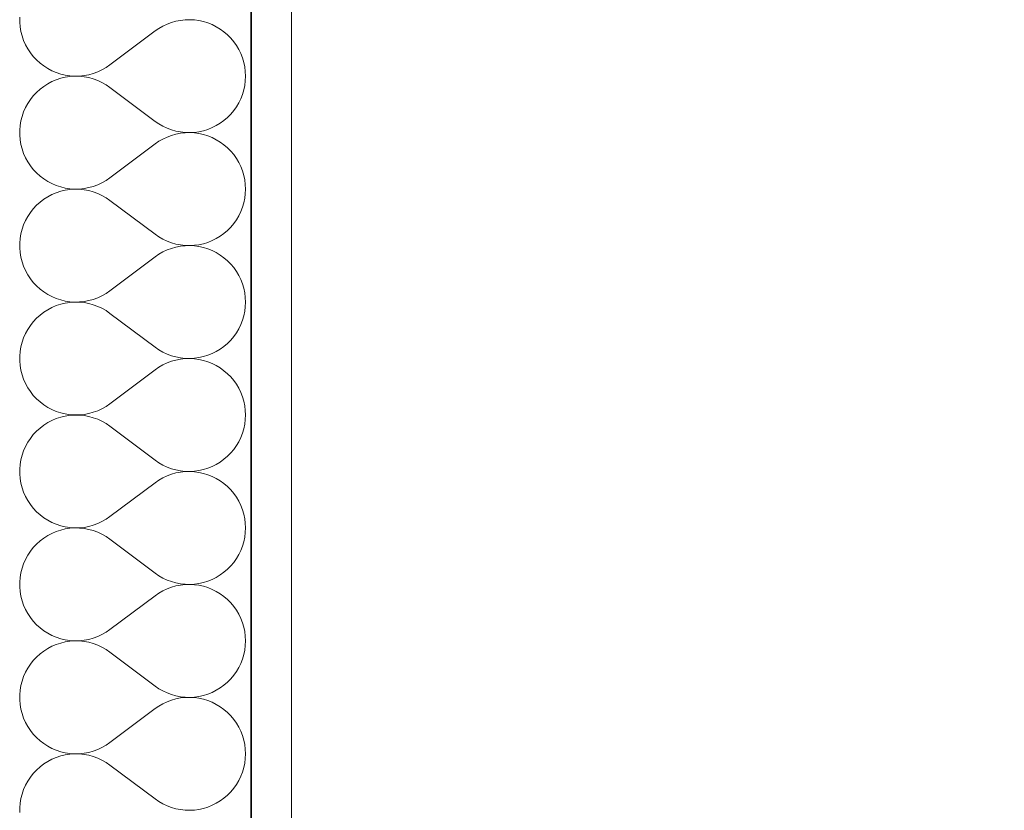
# Model space of a CAD drawing. Header units: millimetres. Extents: x -1465 to 393277, y -3788 to 454312.
# Tile 928 of 958: x 378745 to 379244, y 371136 to 371536. Entities that reach past the tile are written whole.
import ezdxf

# ---------------------------------------------------------------- set-up
doc = ezdxf.new("R2010")
doc.units = ezdxf.units.MM
doc.layers.add('- A - ocieplenie', color=8, linetype='Continuous')
doc.layers.add('z JAN', color=8, linetype='Continuous')

# ---------------------------------------------------------------- blocks, each defined once
blk = doc.blocks.new('*X32')
at = {"layer": '- A - ocieplenie', "linetype": 'Continuous', "lineweight": 13, "ltscale": 100}
for p, q in [((49799.98, 397948.71), (49799.98, 397946.32)), ((49799.98, 397946.32), (49800.18, 397943.94)), ((49874.61, 397945.29), (49872.49, 397944.29)), ((49876.8, 397946.11), (49874.61, 397945.29)), ((49879.06, 397946.74), (49876.8, 397946.11)), ((49881.36, 397947.19), (49879.06, 397946.74)), ((49883.69, 397947.45), (49881.36, 397947.19)), ((49886.03, 397947.51), (49883.69, 397947.45)), ((49888.37, 397947.39), (49886.03, 397947.51)), ((49890.69, 397947.07), (49888.37, 397947.39)), ((49892.97, 397946.57), (49890.69, 397947.07)), ((49895.21, 397945.87), (49892.97, 397946.57)), ((49897.39, 397945), (49895.21, 397945.87)), ((49800.18, 397943.94), (49800.57, 397941.59)), ((49800.57, 397941.59), (49801.17, 397939.28)), ((49845.67, 397924.66), (49868.52, 397941.8)), ((49870.45, 397943.13), (49868.52, 397941.8)), ((49872.49, 397944.29), (49870.45, 397943.13)), ((49899.48, 397943.95), (49897.39, 397945)), ((49901.48, 397942.74), (49899.48, 397943.95)), ((49903.38, 397941.36), (49901.48, 397942.74)), ((49905.16, 397939.84), (49903.38, 397941.36)), ((49801.17, 397939.28), (49801.95, 397937.02)), ((49801.95, 397937.02), (49802.92, 397934.84)), ((49906.8, 397938.17), (49905.16, 397939.84)), ((49908.31, 397936.37), (49906.8, 397938.17)), ((49909.66, 397934.46), (49908.31, 397936.37)), ((49802.92, 397934.84), (49804.06, 397932.75)), ((49804.06, 397932.75), (49805.38, 397930.76)), ((49805.38, 397930.76), (49806.86, 397928.89)), ((49910.85, 397932.44), (49909.66, 397934.46)), ((49911.87, 397930.34), (49910.85, 397932.44)), ((49912.72, 397928.15), (49911.87, 397930.34)), ((49806.86, 397928.89), (49808.49, 397927.14)), ((49808.49, 397927.14), (49810.26, 397925.54)), ((49810.26, 397925.54), (49812.16, 397924.1)), ((49913.38, 397925.9), (49912.72, 397928.15)), ((49913.86, 397923.61), (49913.38, 397925.9)), ((49812.16, 397924.1), (49814.17, 397922.81)), ((49814.17, 397922.81), (49816.28, 397921.7)), ((49816.28, 397921.7), (49818.48, 397920.77)), ((49818.48, 397920.77), (49820.75, 397920.02)), ((49837.22, 397920.3), (49839.46, 397921.12)), ((49839.46, 397921.12), (49841.63, 397922.13)), ((49841.63, 397922.13), (49843.7, 397923.31)), ((49843.7, 397923.31), (49845.67, 397924.66)), ((49914.14, 397921.29), (49913.86, 397923.61)), ((49914.24, 397918.94), (49914.14, 397921.29)), ((49816.28, 397916.19), (49814.17, 397915.08)), ((49818.48, 397917.12), (49816.28, 397916.19)), ((49820.75, 397917.87), (49818.48, 397917.12)), ((49820.75, 397920.02), (49823.07, 397919.47)), ((49823.07, 397918.42), (49820.75, 397917.87)), ((49823.07, 397919.47), (49825.43, 397919.11)), ((49825.43, 397918.78), (49823.07, 397918.42)), ((49825.43, 397919.11), (49827.81, 397918.95)), ((49827.81, 397918.94), (49825.43, 397918.78)), ((49827.81, 397918.95), (49830.2, 397918.99)), ((49830.2, 397918.9), (49827.81, 397918.94)), ((49830.2, 397918.99), (49832.57, 397919.23)), ((49832.57, 397918.66), (49830.2, 397918.9)), ((49832.57, 397919.23), (49834.92, 397919.67)), ((49834.92, 397918.22), (49832.57, 397918.66)), ((49834.92, 397919.67), (49837.22, 397920.3)), ((49837.22, 397917.59), (49834.92, 397918.22)), ((49839.46, 397916.77), (49837.22, 397917.59)), ((49841.63, 397915.76), (49839.46, 397916.77)), ((49843.7, 397914.58), (49841.63, 397915.76)), ((49913.86, 397914.28), (49914.14, 397916.6)), ((49914.14, 397916.6), (49914.24, 397918.94)), ((49808.49, 397910.75), (49806.86, 397909)), ((49810.26, 397912.35), (49808.49, 397910.75)), ((49812.16, 397913.79), (49810.26, 397912.35)), ((49814.17, 397915.08), (49812.16, 397913.79)), ((49845.67, 397913.23), (49843.7, 397914.58)), ((49845.67, 397913.23), (49868.52, 397896.09)), ((49912.72, 397909.74), (49913.38, 397911.99)), ((49913.38, 397911.99), (49913.86, 397914.28)), ((49805.38, 397907.13), (49804.06, 397905.14)), ((49806.86, 397909), (49805.38, 397907.13)), ((49909.66, 397903.43), (49910.85, 397905.45)), ((49910.85, 397905.45), (49911.87, 397907.55)), ((49911.87, 397907.55), (49912.72, 397909.74)), ((49801.95, 397900.87), (49801.17, 397898.61)), ((49802.92, 397903.05), (49801.95, 397900.87)), ((49804.06, 397905.14), (49802.92, 397903.05)), ((49906.8, 397899.72), (49908.31, 397901.52)), ((49908.31, 397901.52), (49909.66, 397903.43)), ((49800.57, 397896.3), (49800.18, 397893.95)), ((49801.17, 397898.61), (49800.57, 397896.3)), ((49868.52, 397896.09), (49870.45, 397894.76)), ((49901.48, 397895.15), (49903.38, 397896.53)), ((49903.38, 397896.53), (49905.16, 397898.05)), ((49905.16, 397898.05), (49906.8, 397899.72)), ((49800.18, 397893.95), (49799.98, 397891.57)), ((49799.98, 397891.57), (49799.98, 397889.18)), ((49870.45, 397894.76), (49872.49, 397893.6)), ((49872.49, 397893.6), (49874.61, 397892.6)), ((49874.61, 397892.6), (49876.8, 397891.78)), ((49876.8, 397891.78), (49879.06, 397891.15)), ((49879.06, 397891.15), (49881.36, 397890.7)), ((49881.36, 397890.7), (49883.69, 397890.44)), ((49883.69, 397890.44), (49886.03, 397890.38)), ((49886.03, 397890.38), (49888.37, 397890.5)), ((49888.37, 397890.5), (49890.69, 397890.82)), ((49890.69, 397890.82), (49892.97, 397891.32)), ((49892.97, 397891.32), (49895.21, 397892.02)), ((49895.21, 397892.02), (49897.39, 397892.89)), ((49897.39, 397892.89), (49899.48, 397893.94)), ((49899.48, 397893.94), (49901.48, 397895.15)), ((49799.98, 397889.18), (49800.18, 397886.8)), ((49800.18, 397886.8), (49800.57, 397884.45)), ((49870.45, 397885.99), (49868.52, 397884.66)), ((49872.49, 397887.15), (49870.45, 397885.99)), ((49874.61, 397888.15), (49872.49, 397887.15)), ((49876.8, 397888.96), (49874.61, 397888.15)), ((49879.06, 397889.6), (49876.8, 397888.96)), ((49881.36, 397890.05), (49879.06, 397889.6)), ((49883.69, 397890.3), (49881.36, 397890.05)), ((49886.03, 397890.37), (49883.69, 397890.3)), ((49888.37, 397890.25), (49886.03, 397890.37)), ((49890.69, 397889.93), (49888.37, 397890.25)), ((49892.97, 397889.42), (49890.69, 397889.93)), ((49895.21, 397888.73), (49892.97, 397889.42)), ((49897.39, 397887.86), (49895.21, 397888.73)), ((49899.48, 397886.81), (49897.39, 397887.86)), ((49901.48, 397885.6), (49899.48, 397886.81)), ((49903.38, 397884.22), (49901.48, 397885.6)), ((49800.57, 397884.45), (49801.17, 397882.14)), ((49801.17, 397882.14), (49801.95, 397879.88)), ((49845.67, 397867.52), (49868.52, 397884.66)), ((49905.16, 397882.69), (49903.38, 397884.22)), ((49906.8, 397881.03), (49905.16, 397882.69)), ((49908.31, 397879.23), (49906.8, 397881.03)), ((49801.95, 397879.88), (49802.92, 397877.7)), ((49802.92, 397877.7), (49804.06, 397875.61)), ((49804.06, 397875.61), (49805.38, 397873.62)), ((49909.66, 397877.32), (49908.31, 397879.23)), ((49910.85, 397875.3), (49909.66, 397877.32)), ((49805.38, 397873.62), (49806.86, 397871.74)), ((49806.86, 397871.74), (49808.49, 397870)), ((49911.87, 397873.19), (49910.85, 397875.3)), ((49912.72, 397871.01), (49911.87, 397873.19)), ((49913.38, 397868.76), (49912.72, 397871.01)), ((49808.49, 397870), (49810.26, 397868.4)), ((49810.26, 397868.4), (49812.16, 397866.95)), ((49812.16, 397866.95), (49814.17, 397865.67)), ((49814.17, 397865.67), (49816.28, 397864.56)), ((49841.63, 397864.98), (49843.7, 397866.17)), ((49843.7, 397866.17), (49845.67, 397867.52)), ((49913.86, 397866.47), (49913.38, 397868.76)), ((49914.14, 397864.14), (49913.86, 397866.47)), ((49816.28, 397864.56), (49818.48, 397863.63)), ((49818.48, 397863.63), (49820.75, 397862.88)), ((49820.75, 397860.72), (49818.48, 397859.98)), ((49820.75, 397862.88), (49823.07, 397862.33)), ((49823.07, 397861.28), (49820.75, 397860.72)), ((49823.07, 397862.33), (49825.43, 397861.97)), ((49825.43, 397861.63), (49823.07, 397861.28)), ((49825.43, 397861.97), (49827.81, 397861.81)), ((49827.81, 397861.79), (49825.43, 397861.63)), ((49827.81, 397861.81), (49830.2, 397861.85)), ((49830.2, 397861.75), (49827.81, 397861.79)), ((49830.2, 397861.85), (49832.57, 397862.09)), ((49832.57, 397861.51), (49830.2, 397861.75)), ((49832.57, 397862.09), (49834.92, 397862.53)), ((49834.92, 397861.08), (49832.57, 397861.51)), ((49834.92, 397862.53), (49837.22, 397863.16)), ((49837.22, 397860.45), (49834.92, 397861.08)), ((49837.22, 397863.16), (49839.46, 397863.98)), ((49839.46, 397863.98), (49841.63, 397864.98)), ((49914.24, 397861.8), (49914.14, 397864.14)), ((49914.14, 397859.46), (49914.24, 397861.8)), ((49812.16, 397856.65), (49810.26, 397855.2)), ((49814.17, 397857.94), (49812.16, 397856.65)), ((49816.28, 397859.05), (49814.17, 397857.94)), ((49818.48, 397859.98), (49816.28, 397859.05)), ((49839.46, 397859.63), (49837.22, 397860.45)), ((49841.63, 397858.62), (49839.46, 397859.63)), ((49843.7, 397857.44), (49841.63, 397858.62)), ((49845.67, 397856.09), (49843.7, 397857.44)), ((49845.67, 397856.09), (49868.52, 397838.94)), ((49913.38, 397854.84), (49913.86, 397857.14)), ((49913.86, 397857.14), (49914.14, 397859.46)), ((49806.86, 397851.86), (49805.38, 397849.99)), ((49808.49, 397853.6), (49806.86, 397851.86)), ((49810.26, 397855.2), (49808.49, 397853.6)), ((49911.87, 397850.41), (49912.72, 397852.6)), ((49912.72, 397852.6), (49913.38, 397854.84)), ((49802.92, 397845.9), (49801.95, 397843.72)), ((49804.06, 397848), (49802.92, 397845.9)), ((49805.38, 397849.99), (49804.06, 397848)), ((49908.31, 397844.37), (49909.66, 397846.29)), ((49909.66, 397846.29), (49910.85, 397848.3)), ((49910.85, 397848.3), (49911.87, 397850.41)), ((49801.17, 397841.47), (49800.57, 397839.16)), ((49801.95, 397843.72), (49801.17, 397841.47)), ((49903.38, 397839.38), (49905.16, 397840.91)), ((49905.16, 397840.91), (49906.8, 397842.58)), ((49906.8, 397842.58), (49908.31, 397844.37)), ((49800.18, 397836.8), (49799.98, 397834.42)), ((49800.57, 397839.16), (49800.18, 397836.8)), ((49868.52, 397838.94), (49870.45, 397837.62)), ((49870.45, 397837.62), (49872.49, 397836.45)), ((49872.49, 397836.45), (49874.61, 397835.46)), ((49895.21, 397834.87), (49897.39, 397835.74)), ((49897.39, 397835.74), (49899.48, 397836.79)), ((49899.48, 397836.79), (49901.48, 397838.01)), ((49901.48, 397838.01), (49903.38, 397839.38)), ((49799.98, 397834.42), (49799.98, 397832.04)), ((49799.98, 397832.04), (49800.18, 397829.66)), ((49874.61, 397831), (49872.49, 397830.01)), ((49874.61, 397835.46), (49876.8, 397834.64)), ((49876.8, 397831.82), (49874.61, 397831)), ((49876.8, 397834.64), (49879.06, 397834.01)), ((49879.06, 397832.46), (49876.8, 397831.82)), ((49879.06, 397834.01), (49881.36, 397833.56)), ((49881.36, 397832.9), (49879.06, 397832.46)), ((49881.36, 397833.56), (49883.69, 397833.3)), ((49883.69, 397833.16), (49881.36, 397832.9)), ((49883.69, 397833.3), (49886.03, 397833.23)), ((49886.03, 397833.23), (49883.69, 397833.16)), ((49886.03, 397833.23), (49888.37, 397833.36)), ((49888.37, 397833.1), (49886.03, 397833.23)), ((49888.37, 397833.36), (49890.69, 397833.68)), ((49890.69, 397832.79), (49888.37, 397833.1)), ((49890.69, 397833.68), (49892.97, 397834.18)), ((49892.97, 397832.28), (49890.69, 397832.79)), ((49892.97, 397834.18), (49895.21, 397834.87)), ((49895.21, 397831.59), (49892.97, 397832.28)), ((49897.39, 397830.72), (49895.21, 397831.59)), ((49899.48, 397829.67), (49897.39, 397830.72)), ((49800.18, 397829.66), (49800.57, 397827.31)), ((49800.57, 397827.31), (49801.17, 397824.99)), ((49845.67, 397810.37), (49868.52, 397827.52)), ((49870.45, 397828.84), (49868.52, 397827.52)), ((49872.49, 397830.01), (49870.45, 397828.84)), ((49901.48, 397828.45), (49899.48, 397829.67)), ((49903.38, 397827.08), (49901.48, 397828.45)), ((49905.16, 397825.55), (49903.38, 397827.08)), ((49801.17, 397824.99), (49801.95, 397822.74)), ((49801.95, 397822.74), (49802.92, 397820.56)), ((49906.8, 397823.88), (49905.16, 397825.55)), ((49908.31, 397822.09), (49906.8, 397823.88)), ((49909.66, 397820.18), (49908.31, 397822.09)), ((49802.92, 397820.56), (49804.06, 397818.46)), ((49804.06, 397818.46), (49805.38, 397816.47)), ((49805.38, 397816.47), (49806.86, 397814.6)), ((49910.85, 397818.16), (49909.66, 397820.18)), ((49911.87, 397816.05), (49910.85, 397818.16)), ((49912.72, 397813.86), (49911.87, 397816.05)), ((49806.86, 397814.6), (49808.49, 397812.86)), ((49808.49, 397812.86), (49810.26, 397811.26)), ((49810.26, 397811.26), (49812.16, 397809.81)), ((49913.38, 397811.62), (49912.72, 397813.86)), ((49913.86, 397809.32), (49913.38, 397811.62)), ((49812.16, 397809.81), (49814.17, 397808.53)), ((49814.17, 397808.53), (49816.28, 397807.41)), ((49816.28, 397807.41), (49818.48, 397806.48)), ((49818.48, 397806.48), (49820.75, 397805.74)), ((49820.75, 397805.74), (49823.07, 397805.18)), ((49834.92, 397805.38), (49837.22, 397806.01)), ((49837.22, 397806.01), (49839.46, 397806.84)), ((49839.46, 397806.84), (49841.63, 397807.84)), ((49841.63, 397807.84), (49843.7, 397809.02)), ((49843.7, 397809.02), (49845.67, 397810.37)), ((49914.14, 397807), (49913.86, 397809.32)), ((49914.24, 397804.66), (49914.14, 397807)), ((49814.17, 397800.79), (49812.16, 397799.51)), ((49816.28, 397801.9), (49814.17, 397800.79)), ((49818.48, 397802.84), (49816.28, 397801.9)), ((49820.75, 397803.58), (49818.48, 397802.84)), ((49823.07, 397804.13), (49820.75, 397803.58)), ((49823.07, 397805.18), (49825.43, 397804.83)), ((49825.43, 397804.49), (49823.07, 397804.13)), ((49825.43, 397804.83), (49827.81, 397804.67)), ((49827.81, 397804.65), (49825.43, 397804.49)), ((49827.81, 397804.67), (49830.2, 397804.71)), ((49830.2, 397804.61), (49827.81, 397804.65)), ((49830.2, 397804.71), (49832.57, 397804.95)), ((49832.57, 397804.37), (49830.2, 397804.61)), ((49832.57, 397804.95), (49834.92, 397805.38)), ((49834.92, 397803.93), (49832.57, 397804.37)), ((49837.22, 397803.3), (49834.92, 397803.93)), ((49839.46, 397802.48), (49837.22, 397803.3)), ((49841.63, 397801.48), (49839.46, 397802.48)), ((49843.7, 397800.3), (49841.63, 397801.48)), ((49913.86, 397799.99), (49914.14, 397802.32)), ((49914.14, 397802.32), (49914.24, 397804.66)), ((49808.49, 397796.46), (49806.86, 397794.72)), ((49810.26, 397798.06), (49808.49, 397796.46)), ((49812.16, 397799.51), (49810.26, 397798.06)), ((49845.67, 397798.94), (49843.7, 397800.3)), ((49845.67, 397798.94), (49868.52, 397781.8)), ((49912.72, 397795.45), (49913.38, 397797.7)), ((49913.38, 397797.7), (49913.86, 397799.99)), ((49804.06, 397790.85), (49802.92, 397788.76)), ((49805.38, 397792.84), (49804.06, 397790.85)), ((49806.86, 397794.72), (49805.38, 397792.84)), ((49909.66, 397789.14), (49910.85, 397791.16)), ((49910.85, 397791.16), (49911.87, 397793.27)), ((49911.87, 397793.27), (49912.72, 397795.45)), ((49801.95, 397786.58), (49801.17, 397784.33)), ((49802.92, 397788.76), (49801.95, 397786.58)), ((49906.8, 397785.43), (49908.31, 397787.23)), ((49908.31, 397787.23), (49909.66, 397789.14)), ((49800.57, 397782.01), (49800.18, 397779.66)), ((49801.17, 397784.33), (49800.57, 397782.01)), ((49868.52, 397781.8), (49870.45, 397780.47)), ((49899.48, 397779.65), (49901.48, 397780.87)), ((49901.48, 397780.87), (49903.38, 397782.24)), ((49903.38, 397782.24), (49905.16, 397783.77)), ((49905.16, 397783.77), (49906.8, 397785.43)), ((49800.18, 397779.66), (49799.98, 397777.28)), ((49799.98, 397777.28), (49799.98, 397774.89)), ((49870.45, 397780.47), (49872.49, 397779.31)), ((49872.49, 397779.31), (49874.61, 397778.32)), ((49874.61, 397778.32), (49876.8, 397777.5)), ((49876.8, 397777.5), (49879.06, 397776.86)), ((49879.06, 397776.86), (49881.36, 397776.41)), ((49881.36, 397776.41), (49883.69, 397776.16)), ((49883.69, 397776.02), (49881.36, 397775.76)), ((49883.69, 397776.16), (49886.03, 397776.09)), ((49886.03, 397776.09), (49883.69, 397776.02)), ((49886.03, 397776.09), (49888.37, 397776.22)), ((49888.37, 397775.96), (49886.03, 397776.09)), ((49888.37, 397776.22), (49890.69, 397776.53)), ((49890.69, 397775.64), (49888.37, 397775.96)), ((49890.69, 397776.53), (49892.97, 397777.04)), ((49892.97, 397777.04), (49895.21, 397777.73)), ((49895.21, 397777.73), (49897.39, 397778.6)), ((49897.39, 397778.6), (49899.48, 397779.65)), ((49799.98, 397774.89), (49800.18, 397772.52)), ((49800.18, 397772.52), (49800.57, 397770.16)), ((49870.45, 397771.7), (49868.52, 397770.37)), ((49872.49, 397772.87), (49870.45, 397771.7)), ((49874.61, 397773.86), (49872.49, 397772.87)), ((49876.8, 397774.68), (49874.61, 397773.86)), ((49879.06, 397775.31), (49876.8, 397774.68)), ((49881.36, 397775.76), (49879.06, 397775.31)), ((49892.97, 397775.14), (49890.69, 397775.64)), ((49895.21, 397774.45), (49892.97, 397775.14)), ((49897.39, 397773.57), (49895.21, 397774.45)), ((49899.48, 397772.53), (49897.39, 397773.57)), ((49901.48, 397771.31), (49899.48, 397772.53)), ((49903.38, 397769.93), (49901.48, 397771.31)), ((49800.57, 397770.16), (49801.17, 397767.85)), ((49801.17, 397767.85), (49801.95, 397765.6)), ((49845.67, 397753.23), (49868.52, 397770.37)), ((49905.16, 397768.41), (49903.38, 397769.93)), ((49906.8, 397766.74), (49905.16, 397768.41)), ((49908.31, 397764.95), (49906.8, 397766.74)), ((49801.95, 397765.6), (49802.92, 397763.41)), ((49802.92, 397763.41), (49804.06, 397761.32)), ((49804.06, 397761.32), (49805.38, 397759.33)), ((49909.66, 397763.03), (49908.31, 397764.95)), ((49910.85, 397761.01), (49909.66, 397763.03)), ((49911.87, 397758.91), (49910.85, 397761.01)), ((49805.38, 397759.33), (49806.86, 397757.46)), ((49806.86, 397757.46), (49808.49, 397755.72)), ((49912.72, 397756.72), (49911.87, 397758.91)), ((49913.38, 397754.48), (49912.72, 397756.72)), ((49808.49, 397755.72), (49810.26, 397754.11)), ((49810.26, 397754.11), (49812.16, 397752.67)), ((49812.16, 397752.67), (49814.17, 397751.38)), ((49814.17, 397751.38), (49816.28, 397750.27)), ((49841.63, 397750.7), (49843.7, 397751.88)), ((49843.7, 397751.88), (49845.67, 397753.23)), ((49913.86, 397752.18), (49913.38, 397754.48)), ((49914.14, 397749.86), (49913.86, 397752.18)), ((49816.28, 397750.27), (49818.48, 397749.34)), ((49818.48, 397749.34), (49820.75, 397748.59)), ((49820.75, 397746.44), (49818.48, 397745.69)), ((49820.75, 397748.59), (49823.07, 397748.04)), ((49823.07, 397746.99), (49820.75, 397746.44)), ((49823.07, 397748.04), (49825.43, 397747.68)), ((49825.43, 397747.35), (49823.07, 397746.99)), ((49825.43, 397747.68), (49827.81, 397747.53)), ((49827.81, 397747.51), (49825.43, 397747.35)), ((49827.81, 397747.53), (49830.2, 397747.57)), ((49830.2, 397747.47), (49827.81, 397747.51)), ((49830.2, 397747.57), (49832.57, 397747.8)), ((49832.57, 397747.23), (49830.2, 397747.47)), ((49832.57, 397747.8), (49834.92, 397748.24)), ((49834.92, 397746.79), (49832.57, 397747.23)), ((49834.92, 397748.24), (49837.22, 397748.87)), ((49837.22, 397746.16), (49834.92, 397746.79)), ((49837.22, 397748.87), (49839.46, 397749.69)), ((49839.46, 397745.34), (49837.22, 397746.16)), ((49839.46, 397749.69), (49841.63, 397750.7)), ((49914.24, 397747.52), (49914.14, 397749.86)), ((49914.14, 397745.18), (49914.24, 397747.52)), ((49812.16, 397742.37), (49810.26, 397740.92)), ((49814.17, 397743.65), (49812.16, 397742.37)), ((49816.28, 397744.76), (49814.17, 397743.65)), ((49818.48, 397745.69), (49816.28, 397744.76)), ((49841.63, 397744.34), (49839.46, 397745.34)), ((49843.7, 397743.15), (49841.63, 397744.34)), ((49845.67, 397741.8), (49843.7, 397743.15)), ((49845.67, 397741.8), (49868.52, 397724.66)), ((49913.38, 397740.56), (49913.86, 397742.85)), ((49913.86, 397742.85), (49914.14, 397745.18)), ((49806.86, 397737.57), (49805.38, 397735.7)), ((49808.49, 397739.32), (49806.86, 397737.57)), ((49810.26, 397740.92), (49808.49, 397739.32)), ((49910.85, 397734.02), (49911.87, 397736.13)), ((49911.87, 397736.13), (49912.72, 397738.31)), ((49912.72, 397738.31), (49913.38, 397740.56)), ((49802.92, 397731.62), (49801.95, 397729.44)), ((49804.06, 397733.71), (49802.92, 397731.62)), ((49805.38, 397735.7), (49804.06, 397733.71)), ((49908.31, 397730.09), (49909.66, 397732)), ((49909.66, 397732), (49910.85, 397734.02)), ((49801.17, 397727.18), (49800.57, 397724.87)), ((49801.95, 397729.44), (49801.17, 397727.18)), ((49903.38, 397725.1), (49905.16, 397726.62)), ((49905.16, 397726.62), (49906.8, 397728.29)), ((49906.8, 397728.29), (49908.31, 397730.09)), ((49800.18, 397722.52), (49799.98, 397720.14)), ((49800.57, 397724.87), (49800.18, 397722.52)), ((49868.52, 397724.66), (49870.45, 397723.33)), ((49870.45, 397723.33), (49872.49, 397722.17)), ((49872.49, 397722.17), (49874.61, 397721.17)), ((49874.61, 397721.17), (49876.8, 397720.35)), ((49895.21, 397720.59), (49897.39, 397721.46)), ((49897.39, 397721.46), (49899.48, 397722.51)), ((49899.48, 397722.51), (49901.48, 397723.72)), ((49901.48, 397723.72), (49903.38, 397725.1)), ((49799.98, 397720.14), (49799.98, 397717.75)), ((49799.98, 397717.75), (49800.18, 397715.37)), ((49874.61, 397716.72), (49872.49, 397715.72)), ((49876.8, 397717.54), (49874.61, 397716.72)), ((49876.8, 397720.35), (49879.06, 397719.72)), ((49879.06, 397718.17), (49876.8, 397717.54)), ((49879.06, 397719.72), (49881.36, 397719.27)), ((49881.36, 397718.62), (49879.06, 397718.17)), ((49881.36, 397719.27), (49883.69, 397719.01)), ((49883.69, 397718.88), (49881.36, 397718.62)), ((49883.69, 397719.01), (49886.03, 397718.95)), ((49886.03, 397718.94), (49883.69, 397718.88)), ((49886.03, 397718.95), (49888.37, 397719.07)), ((49888.37, 397718.82), (49886.03, 397718.94)), ((49888.37, 397719.07), (49890.69, 397719.39)), ((49890.69, 397718.5), (49888.37, 397718.82)), ((49890.69, 397719.39), (49892.97, 397719.9)), ((49892.97, 397717.99), (49890.69, 397718.5)), ((49892.97, 397719.9), (49895.21, 397720.59)), ((49895.21, 397717.3), (49892.97, 397717.99)), ((49897.39, 397716.43), (49895.21, 397717.3)), ((49899.48, 397715.38), (49897.39, 397716.43)), ((49800.18, 397715.37), (49800.57, 397713.02)), ((49800.57, 397713.02), (49801.17, 397710.71)), ((49845.67, 397696.09), (49868.52, 397713.23)), ((49870.45, 397714.56), (49868.52, 397713.23)), ((49872.49, 397715.72), (49870.45, 397714.56)), ((49901.48, 397714.17), (49899.48, 397715.38)), ((49903.38, 397712.79), (49901.48, 397714.17)), ((49905.16, 397711.27), (49903.38, 397712.79)), ((49906.8, 397709.6), (49905.16, 397711.27)), ((49801.17, 397710.71), (49801.95, 397708.45)), ((49801.95, 397708.45), (49802.92, 397706.27)), ((49802.92, 397706.27), (49804.06, 397704.18)), ((49908.31, 397707.8), (49906.8, 397709.6)), ((49909.66, 397705.89), (49908.31, 397707.8)), ((49804.06, 397704.18), (49805.38, 397702.19)), ((49805.38, 397702.19), (49806.86, 397700.32)), ((49910.85, 397703.87), (49909.66, 397705.89)), ((49911.87, 397701.76), (49910.85, 397703.87)), ((49912.72, 397699.58), (49911.87, 397701.76)), ((49806.86, 397700.32), (49808.49, 397698.57)), ((49808.49, 397698.57), (49810.26, 397696.97)), ((49810.26, 397696.97), (49812.16, 397695.52)), ((49843.7, 397694.74), (49845.67, 397696.09)), ((49913.38, 397697.33), (49912.72, 397699.58)), ((49913.86, 397695.04), (49913.38, 397697.33)), ((49812.16, 397695.52), (49814.17, 397694.24)), ((49814.17, 397694.24), (49816.28, 397693.13)), ((49816.28, 397693.13), (49818.48, 397692.2)), ((49818.48, 397692.2), (49820.75, 397691.45)), ((49820.75, 397691.45), (49823.07, 397690.9)), ((49832.57, 397690.66), (49834.92, 397691.1)), ((49834.92, 397691.1), (49837.22, 397691.73)), ((49837.22, 397691.73), (49839.46, 397692.55)), ((49839.46, 397692.55), (49841.63, 397693.55)), ((49841.63, 397693.55), (49843.7, 397694.74)), ((49914.14, 397692.71), (49913.86, 397695.04)), ((49914.24, 397690.37), (49914.14, 397692.71)), ((49814.17, 397686.51), (49812.16, 397685.22)), ((49816.28, 397687.62), (49814.17, 397686.51)), ((49818.48, 397688.55), (49816.28, 397687.62)), ((49820.75, 397689.29), (49818.48, 397688.55)), ((49823.07, 397689.85), (49820.75, 397689.29)), ((49823.07, 397690.9), (49825.43, 397690.54)), ((49825.43, 397690.21), (49823.07, 397689.85)), ((49825.43, 397690.54), (49827.81, 397690.38)), ((49827.81, 397690.36), (49825.43, 397690.21)), ((49827.81, 397690.38), (49830.2, 397690.42)), ((49830.2, 397690.32), (49827.81, 397690.36)), ((49830.2, 397690.42), (49832.57, 397690.66)), ((49832.57, 397690.09), (49830.2, 397690.32)), ((49834.92, 397689.65), (49832.57, 397690.09)), ((49837.22, 397689.02), (49834.92, 397689.65)), ((49839.46, 397688.2), (49837.22, 397689.02)), ((49841.63, 397687.19), (49839.46, 397688.2)), ((49843.7, 397686.01), (49841.63, 397687.19)), ((49913.86, 397685.71), (49914.14, 397688.03)), ((49914.14, 397688.03), (49914.24, 397690.37)), ((49808.49, 397682.17), (49806.86, 397680.43)), ((49810.26, 397683.78), (49808.49, 397682.17)), ((49812.16, 397685.22), (49810.26, 397683.78)), ((49845.67, 397684.66), (49843.7, 397686.01)), ((49845.67, 397684.66), (49868.52, 397667.52)), ((49911.87, 397678.98), (49912.72, 397681.17)), ((49912.72, 397681.17), (49913.38, 397683.41)), ((49913.38, 397683.41), (49913.86, 397685.71)), ((49804.06, 397676.57), (49802.92, 397674.48)), ((49805.38, 397678.56), (49804.06, 397676.57)), ((49806.86, 397680.43), (49805.38, 397678.56)), ((49909.66, 397674.86), (49910.85, 397676.88)), ((49910.85, 397676.88), (49911.87, 397678.98)), ((49801.95, 397672.29), (49801.17, 397670.04)), ((49802.92, 397674.48), (49801.95, 397672.29)), ((49906.8, 397671.15), (49908.31, 397672.94)), ((49908.31, 397672.94), (49909.66, 397674.86)), ((49800.57, 397667.73), (49800.18, 397665.37)), ((49801.17, 397670.04), (49800.57, 397667.73)), ((49868.52, 397667.52), (49870.45, 397666.19)), ((49870.45, 397666.19), (49872.49, 397665.02)), ((49899.48, 397665.36), (49901.48, 397666.58)), ((49901.48, 397666.58), (49903.38, 397667.96)), ((49903.38, 397667.96), (49905.16, 397669.48)), ((49905.16, 397669.48), (49906.8, 397671.15)), ((49800.18, 397665.37), (49799.98, 397663)), ((49799.98, 397663), (49799.98, 397660.61)), ((49872.49, 397665.02), (49874.61, 397664.03)), ((49874.61, 397664.03), (49876.8, 397663.21)), ((49876.8, 397663.21), (49879.06, 397662.58)), ((49879.06, 397662.58), (49881.36, 397662.13)), ((49881.36, 397661.48), (49879.06, 397661.03)), ((49881.36, 397662.13), (49883.69, 397661.87)), ((49883.69, 397661.73), (49881.36, 397661.48)), ((49883.69, 397661.87), (49886.03, 397661.8)), ((49886.03, 397661.8), (49883.69, 397661.73)), ((49886.03, 397661.8), (49888.37, 397661.93)), ((49888.37, 397661.67), (49886.03, 397661.8)), ((49888.37, 397661.93), (49890.69, 397662.25)), ((49890.69, 397661.36), (49888.37, 397661.67)), ((49890.69, 397662.25), (49892.97, 397662.75)), ((49892.97, 397660.85), (49890.69, 397661.36)), ((49892.97, 397662.75), (49895.21, 397663.44)), ((49895.21, 397663.44), (49897.39, 397664.32)), ((49897.39, 397664.32), (49899.48, 397665.36)), ((49799.98, 397660.61), (49800.18, 397658.23)), ((49800.18, 397658.23), (49800.57, 397655.88)), ((49870.45, 397657.42), (49868.52, 397656.09)), ((49872.49, 397658.58), (49870.45, 397657.42)), ((49874.61, 397659.57), (49872.49, 397658.58)), ((49876.8, 397660.39), (49874.61, 397659.57)), ((49879.06, 397661.03), (49876.8, 397660.39)), ((49895.21, 397660.16), (49892.97, 397660.85)), ((49897.39, 397659.29), (49895.21, 397660.16)), ((49899.48, 397658.24), (49897.39, 397659.29)), ((49901.48, 397657.02), (49899.48, 397658.24)), ((49903.38, 397655.65), (49901.48, 397657.02)), ((49800.57, 397655.88), (49801.17, 397653.56)), ((49801.17, 397653.56), (49801.95, 397651.31)), ((49801.95, 397651.31), (49802.92, 397649.13)), ((49845.67, 397638.94), (49868.52, 397656.09)), ((49905.16, 397654.12), (49903.38, 397655.65)), ((49906.8, 397652.46), (49905.16, 397654.12)), ((49908.31, 397650.66), (49906.8, 397652.46)), ((49802.92, 397649.13), (49804.06, 397647.04)), ((49804.06, 397647.04), (49805.38, 397645.05)), ((49909.66, 397648.75), (49908.31, 397650.66)), ((49910.85, 397646.73), (49909.66, 397648.75)), ((49911.87, 397644.62), (49910.85, 397646.73)), ((49805.38, 397645.05), (49806.86, 397643.17)), ((49806.86, 397643.17), (49808.49, 397641.43)), ((49808.49, 397641.43), (49810.26, 397639.83)), ((49912.72, 397642.44), (49911.87, 397644.62)), ((49913.38, 397640.19), (49912.72, 397642.44)), ((49810.26, 397639.83), (49812.16, 397638.38)), ((49812.16, 397638.38), (49814.17, 397637.1)), ((49814.17, 397637.1), (49816.28, 397635.99)), ((49839.46, 397635.41), (49841.63, 397636.41)), ((49841.63, 397636.41), (49843.7, 397637.59)), ((49843.7, 397637.59), (49845.67, 397638.94)), ((49913.86, 397637.9), (49913.38, 397640.19)), ((49914.14, 397635.57), (49913.86, 397637.9)), ((49816.28, 397635.99), (49818.48, 397635.05)), ((49818.48, 397631.41), (49816.28, 397630.48)), ((49818.48, 397635.05), (49820.75, 397634.31)), ((49820.75, 397632.15), (49818.48, 397631.41)), ((49820.75, 397634.31), (49823.07, 397633.76)), ((49823.07, 397632.71), (49820.75, 397632.15)), ((49823.07, 397633.76), (49825.43, 397633.4)), ((49825.43, 397633.06), (49823.07, 397632.71)), ((49825.43, 397633.4), (49827.81, 397633.24)), ((49827.81, 397633.22), (49825.43, 397633.06)), ((49827.81, 397633.24), (49830.2, 397633.28)), ((49830.2, 397633.18), (49827.81, 397633.22)), ((49830.2, 397633.28), (49832.57, 397633.52)), ((49832.57, 397632.94), (49830.2, 397633.18)), ((49832.57, 397633.52), (49834.92, 397633.96)), ((49834.92, 397632.51), (49832.57, 397632.94)), ((49834.92, 397633.96), (49837.22, 397634.59)), ((49837.22, 397631.88), (49834.92, 397632.51)), ((49837.22, 397634.59), (49839.46, 397635.41)), ((49839.46, 397631.05), (49837.22, 397631.88)), ((49914.24, 397633.23), (49914.14, 397635.57)), ((49914.14, 397630.89), (49914.24, 397633.23)), ((49810.26, 397626.63), (49808.49, 397625.03)), ((49812.16, 397628.08), (49810.26, 397626.63)), ((49814.17, 397629.36), (49812.16, 397628.08)), ((49816.28, 397630.48), (49814.17, 397629.36)), ((49841.63, 397630.05), (49839.46, 397631.05)), ((49843.7, 397628.87), (49841.63, 397630.05)), ((49845.67, 397627.52), (49843.7, 397628.87)), ((49845.67, 397627.52), (49868.52, 397610.37)), ((49913.38, 397626.27), (49913.86, 397628.57)), ((49913.86, 397628.57), (49914.14, 397630.89)), ((49805.38, 397621.42), (49804.06, 397619.43)), ((49806.86, 397623.29), (49805.38, 397621.42)), ((49808.49, 397625.03), (49806.86, 397623.29)), ((49910.85, 397619.73), (49911.87, 397621.84)), ((49911.87, 397621.84), (49912.72, 397624.03)), ((49912.72, 397624.03), (49913.38, 397626.27)), ((49802.92, 397617.33), (49801.95, 397615.15)), ((49804.06, 397619.43), (49802.92, 397617.33)), ((49908.31, 397615.8), (49909.66, 397617.71)), ((49909.66, 397617.71), (49910.85, 397619.73)), ((49801.17, 397612.9), (49800.57, 397610.58)), ((49801.95, 397615.15), (49801.17, 397612.9)), ((49903.38, 397610.81), (49905.16, 397612.34)), ((49905.16, 397612.34), (49906.8, 397614.01)), ((49906.8, 397614.01), (49908.31, 397615.8)), ((49800.18, 397608.23), (49799.98, 397605.85)), ((49800.57, 397610.58), (49800.18, 397608.23)), ((49868.52, 397610.37), (49870.45, 397609.05)), ((49870.45, 397609.05), (49872.49, 397607.88)), ((49872.49, 397607.88), (49874.61, 397606.89)), ((49874.61, 397606.89), (49876.8, 397606.07)), ((49895.21, 397606.3), (49897.39, 397607.17)), ((49897.39, 397607.17), (49899.48, 397608.22)), ((49899.48, 397608.22), (49901.48, 397609.44)), ((49901.48, 397609.44), (49903.38, 397610.81)), ((49799.98, 397605.85), (49799.98, 397603.47)), ((49799.98, 397603.47), (49800.18, 397601.09)), ((49872.49, 397601.44), (49870.45, 397600.27)), ((49874.61, 397602.43), (49872.49, 397601.44)), ((49876.8, 397603.25), (49874.61, 397602.43)), ((49876.8, 397606.07), (49879.06, 397605.43)), ((49879.06, 397603.88), (49876.8, 397603.25)), ((49879.06, 397605.43), (49881.36, 397604.99)), ((49881.36, 397604.33), (49879.06, 397603.88)), ((49881.36, 397604.99), (49883.69, 397604.73)), ((49883.69, 397604.59), (49881.36, 397604.33)), ((49883.69, 397604.73), (49886.03, 397604.66)), ((49886.03, 397604.66), (49883.69, 397604.59)), ((49886.03, 397604.66), (49888.37, 397604.79)), ((49888.37, 397604.53), (49886.03, 397604.66)), ((49888.37, 397604.79), (49890.69, 397605.1)), ((49890.69, 397604.21), (49888.37, 397604.53)), ((49890.69, 397605.1), (49892.97, 397605.61)), ((49892.97, 397603.71), (49890.69, 397604.21)), ((49892.97, 397605.61), (49895.21, 397606.3)), ((49895.21, 397603.02), (49892.97, 397603.71)), ((49897.39, 397602.15), (49895.21, 397603.02)), ((49899.48, 397601.1), (49897.39, 397602.15)), ((49800.18, 397601.09), (49800.57, 397598.73)), ((49800.57, 397598.73), (49801.17, 397596.42)), ((49801.17, 397596.42), (49801.95, 397594.17)), ((49845.67, 397581.8), (49868.52, 397598.94)), ((49870.45, 397600.27), (49868.52, 397598.94)), ((49901.48, 397599.88), (49899.48, 397601.1)), ((49903.38, 397598.51), (49901.48, 397599.88)), ((49905.16, 397596.98), (49903.38, 397598.51)), ((49906.8, 397595.31), (49905.16, 397596.98)), ((49801.95, 397594.17), (49802.92, 397591.99)), ((49802.92, 397591.99), (49804.06, 397589.89)), ((49908.31, 397593.52), (49906.8, 397595.31)), ((49909.66, 397591.6), (49908.31, 397593.52)), ((49910.85, 397589.59), (49909.66, 397591.6)), ((49804.06, 397589.89), (49805.38, 397587.9)), ((49805.38, 397587.9), (49806.86, 397586.03)), ((49911.87, 397587.48), (49910.85, 397589.59)), ((49912.72, 397585.29), (49911.87, 397587.48)), ((49806.86, 397586.03), (49808.49, 397584.29)), ((49808.49, 397584.29), (49810.26, 397582.69)), ((49810.26, 397582.69), (49812.16, 397581.24)), ((49843.7, 397580.45), (49845.67, 397581.8)), ((49913.38, 397583.05), (49912.72, 397585.29)), ((49913.86, 397580.75), (49913.38, 397583.05)), ((49812.16, 397581.24), (49814.17, 397579.95)), ((49814.17, 397579.95), (49816.28, 397578.84)), ((49816.28, 397578.84), (49818.48, 397577.91)), ((49818.48, 397577.91), (49820.75, 397577.17)), ((49820.75, 397577.17), (49823.07, 397576.61)), ((49823.07, 397576.61), (49825.43, 397576.26)), ((49832.57, 397576.38), (49834.92, 397576.81)), ((49834.92, 397576.81), (49837.22, 397577.44)), ((49837.22, 397577.44), (49839.46, 397578.26)), ((49839.46, 397578.26), (49841.63, 397579.27)), ((49841.63, 397579.27), (49843.7, 397580.45)), ((49914.14, 397578.43), (49913.86, 397580.75)), ((49914.24, 397576.09), (49914.14, 397578.43)), ((49814.17, 397572.22), (49812.16, 397570.94)), ((49816.28, 397573.33), (49814.17, 397572.22)), ((49818.48, 397574.26), (49816.28, 397573.33)), ((49820.75, 397575.01), (49818.48, 397574.26)), ((49823.07, 397575.56), (49820.75, 397575.01)), ((49825.43, 397575.92), (49823.07, 397575.56)), ((49825.43, 397576.26), (49827.81, 397576.1)), ((49827.81, 397576.08), (49825.43, 397575.92)), ((49827.81, 397576.1), (49830.2, 397576.14)), ((49830.2, 397576.04), (49827.81, 397576.08)), ((49830.2, 397576.14), (49832.57, 397576.38)), ((49832.57, 397575.8), (49830.2, 397576.04)), ((49834.92, 397575.36), (49832.57, 397575.8)), ((49837.22, 397574.73), (49834.92, 397575.36)), ((49839.46, 397573.91), (49837.22, 397574.73)), ((49841.63, 397572.91), (49839.46, 397573.91)), ((49843.7, 397571.72), (49841.63, 397572.91)), ((49845.67, 397570.37), (49843.7, 397571.72)), ((49913.86, 397571.42), (49914.14, 397573.75)), ((49914.14, 397573.75), (49914.24, 397576.09)), ((49808.49, 397567.89), (49806.86, 397566.15)), ((49810.26, 397569.49), (49808.49, 397567.89)), ((49812.16, 397570.94), (49810.26, 397569.49)), ((49845.67, 397570.37), (49868.52, 397553.23)), ((49911.87, 397564.7), (49912.72, 397566.88)), ((49912.72, 397566.88), (49913.38, 397569.13)), ((49913.38, 397569.13), (49913.86, 397571.42)), ((49804.06, 397562.28), (49802.92, 397560.19)), ((49805.38, 397564.27), (49804.06, 397562.28)), ((49806.86, 397566.15), (49805.38, 397564.27)), ((49909.66, 397560.57), (49910.85, 397562.59)), ((49910.85, 397562.59), (49911.87, 397564.7)), ((49801.95, 397558.01), (49801.17, 397555.75)), ((49802.92, 397560.19), (49801.95, 397558.01)), ((49905.16, 397555.2), (49906.8, 397556.86)), ((49906.8, 397556.86), (49908.31, 397558.66)), ((49908.31, 397558.66), (49909.66, 397560.57)), ((49800.57, 397553.44), (49800.18, 397551.09)), ((49801.17, 397555.75), (49800.57, 397553.44)), ((49868.52, 397553.23), (49870.45, 397551.9)), ((49870.45, 397551.9), (49872.49, 397550.74)), ((49899.48, 397551.08), (49901.48, 397552.29)), ((49901.48, 397552.29), (49903.38, 397553.67)), ((49903.38, 397553.67), (49905.16, 397555.2)), ((49800.18, 397551.09), (49799.98, 397548.71)), ((49799.98, 397548.71), (49799.98, 397546.32)), ((49872.49, 397550.74), (49874.61, 397549.74)), ((49874.61, 397549.74), (49876.8, 397548.93)), ((49876.8, 397548.93), (49879.06, 397548.29)), ((49879.06, 397548.29), (49881.36, 397547.84)), ((49881.36, 397547.84), (49883.69, 397547.59)), ((49883.69, 397547.59), (49886.03, 397547.52)), ((49886.03, 397547.52), (49888.37, 397547.64)), ((49888.37, 397547.64), (49890.69, 397547.96)), ((49890.69, 397547.96), (49892.97, 397548.47)), ((49892.97, 397548.47), (49895.21, 397549.16)), ((49895.21, 397549.16), (49897.39, 397550.03)), ((49897.39, 397550.03), (49899.48, 397551.08))]:
    blk.add_line(p, q, dxfattribs=at)

msp = doc.modelspace()

# ---------------------------------------------------------------- linework, layer by layer
at = {"layer": '- A - ocieplenie', "color": 8, "linetype": 'Continuous', "lineweight": 35, "ltscale": 100, "flags": 128}
msp.add_lwpolyline([(378862.39, 369651.04), (378862.39, 373033.6)], dxfattribs=at)
at = {"layer": 'z JAN', "color": 8, "linetype": 'Continuous', "lineweight": 13, "ltscale": 100, "flags": 128}
msp.add_lwpolyline([(378882.85, 369651.04), (378882.85, 373010.63), (378966.68, 373010.16), (378974.69, 374445.35), (379882.34, 374440.28), (379905.05, 372555.29), (379903.67, 372555.27), (380092.82, 356853.58), (378962.85, 356856.54), (378962.85, 369651.04)], close=True, dxfattribs=at)

# ---------------------------------------------------------------- block references
at = {"color": 8, "linetype": 'Continuous', "lineweight": 20, "ltscale": 100}
msp.add_blockref('*X32', (328945.29, -26411.59), dxfattribs=at)

doc.saveas('drawing.dxf')
